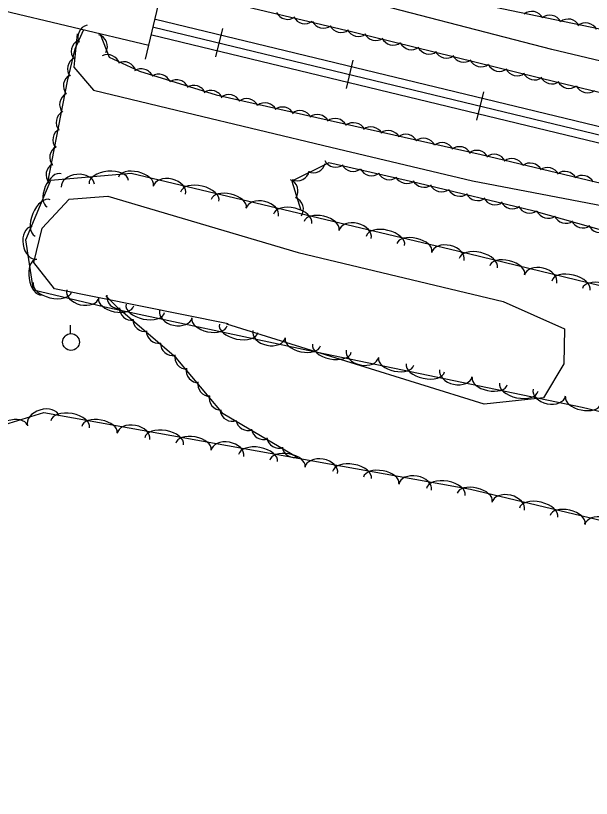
# Model space of a CAD drawing. Extents: x 1441650 to 1491889, y 345904 to 358319.
# Drawn here: x 1452455.6 to 1452627.1, y 352600.3 to 352833.4 of the extents above; entities that cross this region are included whole.
import ezdxf

# ---------------------------------------------------------------- set-up
doc = ezdxf.new("R2010")
doc.units = 0
for name, color, linetype in [('S_BRIDGE', 7, 'Continuous'), ('S_RAILROAD', 7, 'Continuous'), ('S_STREAM', 7, 'Continuous'), ('S_TREE', 7, 'Continuous'), ('S_UTILITY_POLE', 7, 'Continuous')]:
    doc.layers.add(name, color=color, linetype=linetype)

msp = doc.modelspace()

# ---------------------------------------------------------------- linework, layer by layer
at = {"layer": 'S_BRIDGE'}
for p, q in [((1452495.28, 352824.58), (1452389.01, 352849.78)), ((1452498.9, 352840.27), (1452494.17, 352820.48))]:
    msp.add_line(p, q, dxfattribs=at)
at = {"layer": 'S_RAILROAD'}
for p, q in [((1452517.22, 352829.56), (1452515.19, 352821.12)), ((1452516.76, 352827.65), (1452516.75, 352827.61)), ((1452515.66, 352823.07), (1452515.68, 352823.17)), ((1452556.11, 352820.16), (1452554.07, 352811.73)), ((1452555.65, 352818.25), (1452555.64, 352818.22)), ((1452554.54, 352813.67), (1452554.56, 352813.77)), ((1452594.99, 352810.76), (1452592.95, 352802.33)), ((1452594.53, 352808.85), (1452594.52, 352808.82)), ((1452593.42, 352804.28), (1452593.45, 352804.38))]:
    msp.add_line(p, q, dxfattribs=at)
for points in [[(1452497.32, 352832.35), (1453358.59, 352624.21)], [(1452496.76, 352830.04), (1453358.04, 352621.91)], [(1452496.22, 352827.77), (1453357.49, 352619.64)], [(1452516.18, 352825.35), (1452516.21, 352825.34)], [(1452555.06, 352815.95), (1452555.09, 352815.94)], [(1452593.94, 352806.55), (1452593.97, 352806.55)]]:
    msp.add_lwpolyline(points, dxfattribs=at)
at = {"layer": 'S_STREAM'}
for points in [[(1453030.22, 352754.33), (1452957.76, 352772.96), (1452871.62, 352796.23), (1452795.83, 352813.83), (1452794.87, 352807.99), (1452798.07, 352799.72), (1452793.02, 352795.12), (1452779.52, 352789.86), (1452766.36, 352789.18), (1452726.84, 352798.65), (1452667.13, 352810.99), (1452615.35, 352823.37), (1452550.94, 352840.15), (1452510.08, 352848.22), (1452499.69, 352849.86), (1452492.8, 352846.45), (1452488.18, 352838.7)], [(1452473.94, 352827.98), (1452472.91, 352818.11), (1452478.79, 352811.23), (1452506.41, 352804.58), (1452549.52, 352794.28), (1452591.7, 352784.19), (1452644.12, 352774.2), (1452659.85, 352768.63), (1452674.65, 352765.09), (1452697.12, 352759.72), (1452718.92, 352754.51), (1452760.44, 352740.94), (1452772.88, 352737.48), (1452783.66, 352727.84), (1452765.16, 352722.74), (1452750.4, 352715.75), (1452759.68, 352699.96), (1452773.09, 352682.57), (1452799.51, 352671.23), (1452806.12, 352654.01), (1452803.79, 352642.88)], [(1452518.91, 352741.63), (1452467.18, 352752.01), (1452461.07, 352759.85), (1452463.48, 352770.09), (1452471.52, 352778.79), (1452483.09, 352779.62), (1452539.81, 352762.9), (1452600.9, 352748.26), (1452619.11, 352740.17), (1452618.98, 352729.68), (1452612.9, 352719.55), (1452595.23, 352717.74), (1452518.5, 352741.55)]]:
    msp.add_lwpolyline(points, dxfattribs=at)
at = {"layer": 'S_TREE'}
for points in [[(1452663.89, 352822.37), (1452689.18, 352816.33), (1452716.57, 352815.34), (1452712.04, 352827.22), (1452689.66, 352835.89), (1452641.85, 352847.53), (1452586.67, 352858.06), (1452558.32, 352864.62), (1452522.46, 352873.19), (1452497.51, 352879.15), (1452493.16, 352869.34), (1452499.96, 352857.79), (1452535.94, 352849.03), (1452663.09, 352822.58)], [(1452975.64, 352766.42), (1453020.38, 352755.73), (1453035.71, 352749.36), (1453032.43, 352732.1), (1453024.71, 352714.5), (1452955.12, 352730.86), (1452803.37, 352768.84), (1452717.76, 352789.39), (1452617.04, 352813.51), (1452556.07, 352828.53), (1452513.29, 352838.75), (1452498.05, 352842.4), (1452493.39, 352837.96)], [(1452465.19, 352783.73), (1452471.03, 352813.91), (1452473.31, 352823.58), (1452475.85, 352829.13)], [(1452480.77, 352827.89), (1452483.45, 352821.02), (1452492.56, 352816.88), (1452515.39, 352809.82), (1452594.35, 352792.11), (1452659.55, 352776.52), (1452765.84, 352751.11), (1452837.79, 352734.7), (1452896.88, 352718.93), (1452942.36, 352707.62), (1452982.19, 352699.12), (1453009.15, 352694.45), (1453018.01, 352687.9), (1453015.61, 352674.54), (1453011.68, 352658.45), (1452999.18, 352661.44), (1452980.11, 352666)], [(1452720.22, 352733.83), (1452726.87, 352738.81), (1452719.65, 352751.19), (1452688.38, 352753.39), (1452652.96, 352763.04), (1452610.05, 352775.16), (1452575.44, 352783.58), (1452548.89, 352789.55), (1452537.92, 352784.17), (1452540.6, 352775.49)], [(1452897.07, 352659.84), (1452802.44, 352674.13), (1452721.26, 352693.53), (1452624.38, 352716.69), (1452542.7, 352733.66), (1452482.24, 352746.61), (1452460.94, 352751.7), (1452458.63, 352766.65), (1452466.11, 352784.44), (1452490.08, 352786.56), (1452587.23, 352763.4), (1452664.96, 352744.53), (1452721.73, 352732.88), (1452754.63, 352731.38), (1452820.23, 352717.4), (1452870.54, 352706.16), (1452912.47, 352696.14), (1452929.82, 352684.8), (1452923.43, 352667.39), (1452896.22, 352658.8)], [(1452539.69, 352701.71), (1452517.41, 352714.77), (1452503.44, 352731.47), (1452486.26, 352746.17), (1452482.52, 352749.99)], [(1452414.77, 352681), (1452435.49, 352706.5), (1452464.07, 352715.25), (1452591.12, 352692.37), (1452696.75, 352667.12), (1452782.22, 352647.34), (1452798.19, 352636.12), (1452809.84, 352617.71), (1452811.45, 352600.26)]]:
    msp.add_lwpolyline(points, dxfattribs=at)
for centre, start, end in [((1452536.63, 352835.98), 205.7568, 307.3537), ((1452541.8, 352834.67), 205.7568, 307.3537), ((1452477.81, 352827.11), 104.5919, 206.1888), ((1452547.29, 352833.33), 205.7568, 307.3537), ((1452552.58, 352832.06), 205.7568, 307.3537), ((1452557.76, 352830.85), 205.3688, 306.9657), ((1452562.91, 352829.66), 205.3688, 306.9657), ((1452475.85, 352822.75), 115.9384, 217.5353), ((1452568.07, 352828.31), 205.3688, 306.9657), ((1452573.55, 352826.93), 205.3688, 306.9657), ((1452578.83, 352825.63), 205.3688, 306.9657), ((1452583.99, 352824.39), 205.3688, 306.9657), ((1452589.13, 352823.2), 205.3688, 306.9657), ((1452474.71, 352817.59), 115.9384, 217.5353), ((1452594.3, 352821.85), 205.3688, 306.9657), ((1452599.77, 352820.47), 205.3688, 306.9657), ((1452605.05, 352819.17), 205.3688, 306.9657), ((1452473.47, 352812.52), 118.2527, 219.8496), ((1452610.21, 352817.93), 205.3688, 306.9657), ((1452615.36, 352816.74), 205.3688, 306.9657), ((1452620.51, 352815.42), 205.7307, 307.3276), ((1452625.99, 352814.07), 205.7307, 307.3276), ((1452472.37, 352806.98), 118.2527, 219.8496), ((1452471.33, 352801.64), 118.2527, 219.8496), ((1452470.36, 352796.42), 118.2527, 219.8496), ((1452469.43, 352791.22), 118.2527, 219.8496), ((1452468.34, 352786), 118.2527, 219.8496)]:
    msp.add_arc(centre, 3.64, start, end, dxfattribs=at)
for centre, major_axis, ratio, start_param, end_param in [((1452609.4, 352831.07), (-1.85, 3.14), 0.999998, 4.659301, 6.432502), ((1452614.72, 352829.96), (-1.85, 3.14), 0.999998, 4.659301, 6.432502), ((1452620.25, 352828.78), (-1.85, 3.14), 0.999998, 4.659301, 6.432502), ((1452625.45, 352827.62), (-1.85, 3.14), 0.999998, 4.659301, 6.432502), ((1452479.33, 352824.3), (-1.32, 3.39), 0.995471, 3.825789, 5.598989), ((1452483.04, 352818.23), (-3.21, 1.72), 0.988551, 3.89361, 5.666811), ((1452487.88, 352816.11), (-3.21, 1.72), 0.988551, 3.89361, 5.666811), ((1452493.11, 352813.99), (-2.81, 2.32), 0.98641, 4.220266, 5.993467), ((1452498.3, 352812.38), (-2.81, 2.32), 0.98641, 4.220266, 5.993467), ((1452503.67, 352810.69), (-2.81, 2.32), 0.98641, 4.220266, 5.993467), ((1452508.74, 352809.05), (-2.81, 2.32), 0.98641, 4.220266, 5.993467), ((1452513.8, 352807.56), (-2.81, 2.32), 0.98641, 4.220266, 5.993467), ((1452519.14, 352806.32), (-3.51, 0.97), 0.988474, 3.874012, 5.647212), ((1452524.45, 352805.12), (-3.51, 0.97), 0.988474, 3.874012, 5.647212), ((1452529.95, 352803.86), (-3.51, 0.97), 0.988474, 3.874012, 5.647212), ((1452535.14, 352802.62), (-3.51, 0.97), 0.988474, 3.874012, 5.647212), ((1452540.31, 352801.53), (-3.51, 0.97), 0.988474, 3.874012, 5.647212), ((1452545.49, 352800.41), (-3.51, 0.97), 0.988474, 3.874012, 5.647212), ((1452550.8, 352799.21), (-3.51, 0.97), 0.988474, 3.874012, 5.647212), ((1452556.3, 352797.94), (-3.51, 0.97), 0.988474, 3.874012, 5.647212), ((1452561.49, 352796.71), (-3.51, 0.97), 0.988474, 3.874012, 5.647212), ((1452566.66, 352795.62), (-3.51, 0.97), 0.988474, 3.874012, 5.647212), ((1452571.85, 352794.5), (-3.51, 0.97), 0.988474, 3.874012, 5.647212), ((1452577.15, 352793.3), (-3.51, 0.97), 0.988474, 3.874012, 5.647212), ((1452582.66, 352792.03), (-3.51, 0.97), 0.988474, 3.874012, 5.647212), ((1452587.85, 352790.8), (-3.51, 0.97), 0.988474, 3.874012, 5.647212), ((1452593.02, 352789.71), (-3.51, 0.97), 0.988474, 3.874012, 5.647212), ((1452598.15, 352788.53), (-3.53, 0.89), 0.988475, 3.838203, 5.611403), ((1452603.44, 352787.26), (-3.53, 0.89), 0.988475, 3.838203, 5.611403), ((1452544.33, 352790.23), (3.27, 1.6), 0.98318, 3.825789, 5.598989), ((1452550.93, 352791.83), (3.55, -0.8), 0.975174, 3.825789, 5.598989), ((1452556.11, 352790.59), (3.55, -0.8), 0.975174, 3.825789, 5.598989), ((1452608.92, 352785.92), (-3.53, 0.89), 0.988475, 3.838203, 5.611403), ((1452467.12, 352781.38), (-2.07, -4.93), 0.540699, 3.141593, 6.283185), ((1452474.16, 352782.76), (-4.94, -0.44), 0.685311, 3.141593, 6.283185), ((1452483.36, 352783.84), (-5.85, -0.52), 0.55008, 3.141593, 6.283185), ((1452491.47, 352784.05), (-5.2, 1.24), 0.540699, 3.141593, 6.283185), ((1452539.58, 352787.86), (3.27, 1.6), 0.98318, 3.825789, 5.598989), ((1452561.62, 352789.31), (3.55, -0.8), 0.975174, 3.825789, 5.598989), ((1452566.92, 352788.12), (3.55, -0.8), 0.975174, 3.825789, 5.598989), ((1452614.09, 352784.61), (-3.53, 0.89), 0.988475, 3.838203, 5.611403), ((1452619.25, 352783.45), (-3.53, 0.89), 0.988475, 3.838203, 5.611403), ((1452501.43, 352781.41), (-4.82, 1.15), 0.685311, 3.141593, 6.283185), ((1452536.11, 352781.18), (-1.07, 3.48), 0.994954, 3.825789, 5.598989), ((1452572.11, 352786.99), (3.55, -0.8), 0.975174, 3.825789, 5.598989), ((1452577.31, 352785.86), (3.54, -0.86), 0.975232, 3.825789, 5.598989), ((1452624.42, 352782.25), (-3.53, 0.89), 0.988475, 3.838203, 5.611403), ((1452510.49, 352779.51), (-5.71, 1.36), 0.55008, 3.141593, 6.283185), ((1452582.48, 352784.53), (3.54, -0.86), 0.975232, 3.825789, 5.598989), ((1452587.96, 352783.17), (3.54, -0.86), 0.975232, 3.825789, 5.598989), ((1452463.68, 352773.2), (-2.27, -5.41), 0.55008, 3.141593, 6.283185), ((1452519.12, 352777.46), (-5.2, 1.24), 0.540699, 3.141593, 6.283185), ((1452537.74, 352775.78), (-1.07, 3.48), 0.994954, 3.825789, 5.598989), ((1452593.25, 352781.88), (3.54, -0.86), 0.975232, 3.825789, 5.598989), ((1452598.41, 352780.66), (3.54, -0.86), 0.975232, 3.825789, 5.598989), ((1452529.08, 352774.81), (-4.82, 1.15), 0.685311, 3.141593, 6.283185), ((1452538.15, 352772.92), (-5.71, 1.36), 0.55008, 3.141593, 6.283185), ((1452603.56, 352779.48), (3.54, -0.86), 0.975232, 3.825789, 5.598989), ((1452608.72, 352778.15), (3.54, -0.86), 0.975232, 3.825789, 5.598989), ((1452614.24, 352776.64), (3.33, -1.49), 0.974798, 3.975078, 5.748279), ((1452546.77, 352770.86), (-5.2, 1.24), 0.540699, 3.141593, 6.283185), ((1452556.73, 352768.22), (-4.82, 1.15), 0.685311, 3.141593, 6.283185), ((1452619.47, 352775.16), (3.33, -1.49), 0.974798, 3.975078, 5.748279), ((1452624.58, 352773.75), (3.33, -1.49), 0.974798, 3.975078, 5.748279), ((1452461.18, 352765.77), (0.76, -4.9), 0.685311, 3.141593, 6.283185), ((1452565.8, 352766.33), (-5.71, 1.36), 0.55008, 3.141593, 6.283185), ((1452629.68, 352772.38), (3.33, -1.49), 0.974798, 3.975078, 5.748279), ((1452574.42, 352764.27), (-5.2, 1.24), 0.540699, 3.141593, 6.283185), ((1452584.38, 352761.63), (-4.82, 1.15), 0.685311, 3.141593, 6.283185), ((1452593.44, 352759.71), (-5.7, 1.38), 0.55008, 3.141593, 6.283185), ((1452462.49, 352755.55), (0.81, -5.28), 0.540699, 3.141593, 6.283185), ((1452602.05, 352757.62), (-5.2, 1.26), 0.540699, 3.141593, 6.283185), ((1452612, 352754.93), (-4.82, 1.17), 0.685311, 3.141593, 6.283185), ((1452621.06, 352753), (-5.7, 1.38), 0.55008, 3.141593, 6.283185), ((1452466.59, 352752.53), (5.71, -1.36), 0.55008, 3.141593, 6.283185), ((1452629.68, 352750.91), (-5.2, 1.26), 0.540699, 3.141593, 6.283185), ((1452475.66, 352750.63), (4.82, -1.15), 0.685311, 3.141593, 6.283185), ((1452485.58, 352748.06), (5.23, -1.12), 0.540699, 3.141593, 6.283185), ((1452486.39, 352749.73), (2.61, -2.54), 0.983201, 3.801627, 5.574827), ((1452494.25, 352746.21), (5.74, -1.23), 0.55008, 3.141593, 6.283185), ((1452490.15, 352746.28), (3.52, -0.93), 0.978409, 3.368688, 5.141889), ((1452503.36, 352744.52), (4.85, -1.04), 0.685311, 3.141593, 6.283185), ((1452494.2, 352742.91), (3.52, -0.93), 0.978409, 3.368688, 5.141889), ((1452513.38, 352742.11), (5.23, -1.12), 0.540699, 3.141593, 6.283185), ((1452498.19, 352739.41), (3.52, -0.93), 0.978409, 3.368688, 5.141889), ((1452522.05, 352740.25), (5.74, -1.23), 0.55008, 3.141593, 6.283185), ((1452531.16, 352738.57), (4.85, -1.04), 0.685311, 3.141593, 6.283185), ((1452541.18, 352736.16), (5.23, -1.12), 0.540699, 3.141593, 6.283185), ((1452502.44, 352735.73), (3.52, -0.93), 0.978409, 3.368688, 5.141889), ((1452549.84, 352734.34), (5.75, -1.19), 0.55008, 3.141593, 6.283185), ((1452558.96, 352732.72), (4.85, -1.01), 0.685311, 3.141593, 6.283185), ((1452506.62, 352731.7), (2.58, -2.57), 0.983892, 3.734613, 5.507813), ((1452568.99, 352730.37), (5.23, -1.09), 0.540699, 3.141593, 6.283185), ((1452510.05, 352727.66), (2.58, -2.57), 0.983892, 3.734613, 5.507813), ((1452577.68, 352728.56), (5.75, -1.19), 0.55008, 3.141593, 6.283185), ((1452586.79, 352726.94), (4.85, -1.01), 0.685311, 3.141593, 6.283185), ((1452596.83, 352724.58), (5.23, -1.09), 0.540699, 3.141593, 6.283185), ((1452513.49, 352723.65), (2.58, -2.57), 0.983892, 3.734613, 5.507813), ((1452605.51, 352722.78), (5.75, -1.19), 0.55008, 3.141593, 6.283185), ((1452614.63, 352721.15), (4.85, -1.01), 0.685311, 3.141593, 6.283185), ((1452516.86, 352719.52), (2.58, -2.57), 0.983892, 3.734613, 5.507813), ((1452624.66, 352718.8), (5.23, -1.09), 0.540699, 3.141593, 6.283185), ((1452463.87, 352712.7), (-4.74, -1.45), 0.685311, 3.141593, 6.283185), ((1452471.89, 352711.69), (-5.78, 1.04), 0.55008, 3.141593, 6.283185), ((1452520.13, 352716.17), (3.14, -1.84), 0.981997, 3.825789, 5.598989), ((1452453.95, 352709.93), (-5.11, -1.56), 0.540699, 3.141593, 6.283185), ((1452480.61, 352710.12), (-5.26, 0.95), 0.540699, 3.141593, 6.283185), ((1452490.71, 352708.03), (-4.88, 0.88), 0.685311, 3.141593, 6.283185), ((1452524.83, 352713.41), (3.14, -1.84), 0.981997, 3.825789, 5.598989), ((1452499.87, 352706.65), (-5.78, 1.04), 0.55008, 3.141593, 6.283185), ((1452529.42, 352710.76), (3.14, -1.84), 0.981997, 3.825789, 5.598989), ((1452508.59, 352705.08), (-5.26, 0.95), 0.540699, 3.141593, 6.283185), ((1452534.01, 352708.15), (3.14, -1.84), 0.981997, 3.825789, 5.598989), ((1452518.69, 352703), (-4.88, 0.88), 0.685311, 3.141593, 6.283185), ((1452527.84, 352701.61), (-5.78, 1.04), 0.55008, 3.141593, 6.283185), ((1452538.58, 352705.39), (3.14, -1.84), 0.981997, 3.825789, 5.598989), ((1452536.57, 352700.04), (-5.26, 0.95), 0.540699, 3.141593, 6.283185), ((1452546.66, 352697.96), (-4.88, 0.88), 0.685311, 3.141593, 6.283185), ((1452555.82, 352696.57), (-5.78, 1.04), 0.55008, 3.141593, 6.283185), ((1452564.55, 352695), (-5.26, 0.95), 0.540699, 3.141593, 6.283185), ((1452574.64, 352692.92), (-4.88, 0.88), 0.685311, 3.141593, 6.283185), ((1452583.8, 352691.54), (-5.78, 1.04), 0.55008, 3.141593, 6.283185), ((1452592.39, 352689.89), (-5.2, 1.24), 0.540699, 3.141593, 6.283185), ((1452602.35, 352687.24), (-4.82, 1.15), 0.685311, 3.141593, 6.283185), ((1452611.41, 352685.34), (-5.71, 1.36), 0.55008, 3.141593, 6.283185), ((1452620.04, 352683.28), (-5.2, 1.24), 0.540699, 3.141593, 6.283185), ((1452630, 352680.63), (-4.82, 1.15), 0.685311, 3.141593, 6.283185)]:
    msp.add_ellipse(centre, major_axis=major_axis, ratio=ratio, start_param=start_param, end_param=end_param, dxfattribs=at)
at = {"layer": 'S_UTILITY_POLE'}
msp.add_line((1452471.96, 352738.72), (1452471.96, 352741.2), dxfattribs=at)
msp.add_circle((1452472.11, 352736.2), 2.5, dxfattribs=at)

doc.saveas('drawing.dxf')
